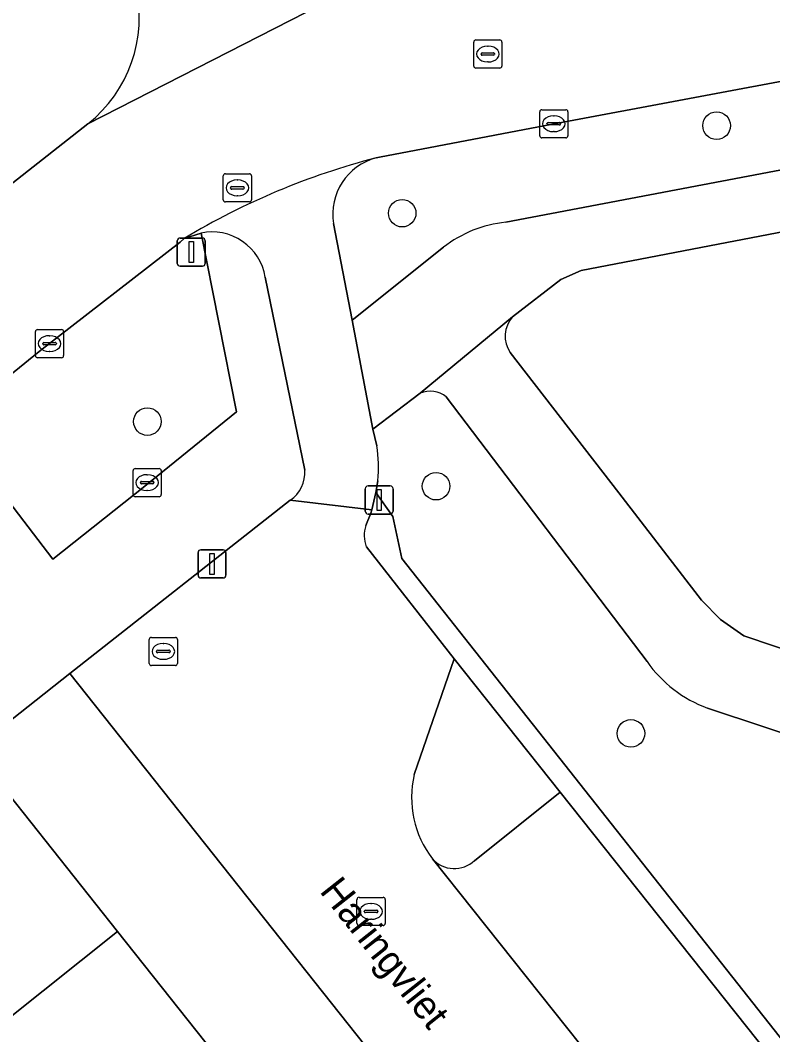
# Model space of a CAD drawing. Extents: x 157320 to 158835, y 386650 to 388491.
# Drawn here: x 157790.58 to 157817.3, y 387555.56 to 387591.57 of the extents above; entities that cross this region are included whole.
import ezdxf

# ---------------------------------------------------------------- set-up
doc = ezdxf.new("R2010")
doc.units = 0
for name, color, linetype in [('IMGEO_Boom', 7, 'Continuous'), ('IMGEO_Erf', 7, 'Continuous'), ('IMGEO_Fietspad_open', 7, 'Continuous'), ('IMGEO_Groenvoorziening', 7, 'Continuous'), ('IMGEO_Haag', 7, 'Continuous'), ('IMGEO_Kolk', 7, 'Continuous'), ('IMGEO_Lichtmast', 7, 'Continuous'), ('IMGEO_Openbare_ruimte_label', 7, 'Continuous'), ('IMGEO_Pand', 7, 'Continuous'), ('IMGEO_Parkeervlak_open', 7, 'Continuous'), ('IMGEO_Rijbaan_lokaal_open', 7, 'Continuous'), ('IMGEO_Rioolput', 7, 'Continuous'), ('IMGEO_Verkeersbordpaal', 7, 'Continuous'), ('IMGEO_Voetpad_open', 7, 'Continuous')]:
    doc.layers.add(name, color=color, linetype=linetype)

msp = doc.modelspace()

# ---------------------------------------------------------------- linework, layer by layer
at = {"layer": 'IMGEO_Boom'}
for centre in [(157815.311, 387587.834), (157804.146, 387584.726), (157795.097, 387577.329), (157805.348, 387575.035), (157812.269, 387566.26)]:
    msp.add_circle(centre, 0.489, dxfattribs=at)
at = {"layer": 'IMGEO_Erf'}
msp.add_lwpolyline([(157819.244, 387513.872), (157824.278, 387517.873), (157829.287, 387521.854), (157827.412, 387524.212), (157792.348, 387568.39), (157742.039, 387528.565), (157744.071, 387526.007), (157755.546, 387511.564), (157757.331, 387512.983), (157759.693, 387514.861), (157761.245, 387516.095), (157763.827, 387518.148), (157766.927, 387514.234), (157764.333, 387512.18), (157762.786, 387510.955), (157760.42, 387509.082), (157758.638, 387507.671), (157762.365, 387502.98), (157760.625, 387501.492), (157769.911, 387489.771), (157777.254, 387480.504), (157788.46, 387489.409), (157801.788, 387500), (157809.599, 387506.206)], close=True, dxfattribs=at)
msp.add_lwpolyline([(157790.193, 387564.082), (157794.04, 387559.231), (157797.776, 387554.523), (157801.506, 387549.824), (157805.243, 387545.115), (157808.973, 387540.415), (157812.709, 387535.708), (157816.434, 387531.015), (157820.17, 387526.308), (157824.005, 387521.476)], dxfattribs=at)
at = {"layer": 'IMGEO_Fietspad_open'}
for points in [[(157802.364, 387580.934), (157801.707, 387584.358)], [(157796.409, 387583.828), (157797.002, 387584.02)], [(157799.281, 387582.457), (157800.683, 387575.605)], [(157803.247, 387576.474), (157803.109, 387577.055), (157802.364, 387580.934)], [(157800.167, 387574.541), (157803.067, 387574.191), (157803.21, 387574.813), (157803.282, 387575.231)]]:
    msp.add_lwpolyline(points, dxfattribs=at)
for centre, radius, start, end in [((157809.551, 387562.076), 25.414, 104.4143, 121.1402), ((157803.747, 387584.69), 2.067, 104.6294, 189.2469), ((157797.398, 387582.154), 1.907, 9.1285, 101.9847), ((157798.269, 387575.712), 5.036, 354.5212, 8.7046), ((157799.549, 387575.498), 1.139, 302.8562, 5.4005)]:
    msp.add_arc(centre, radius, start, end, dxfattribs=at)
at = {"layer": 'IMGEO_Groenvoorziening'}
for points in [[(157855.571, 387595.37), (157853.29, 387595.423), (157850.039, 387595.554), (157837.996, 387593.239), (157823.694, 387590.55), (157809.483, 387587.888), (157803.34, 387586.71), (157803.225, 387586.69)], [(157807.829, 387584.407), (157850.167, 387592.453), (157852.578, 387592.383), (157859.012, 387592.198)], [(157851.966, 387590.314), (157850.473, 387590.372), (157810.507, 387582.691), (157809.777, 387582.375), (157808.063, 387581.05)], [(157801.707, 387584.358), (157802.364, 387580.934), (157805.612, 387583.516)], [(157807.981, 387579.78), (157811.843, 387574.802), (157814.778, 387570.995), (157815.455, 387570.305), (157816.278, 387569.719), (157822.851, 387567.506), (157840.293, 387561.638)], [(157804.787, 387578.332), (157803.109, 387577.055), (157803.247, 387576.474)], [(157812.842, 387568.808), (157805.71, 387578.212)], [(157803.282, 387575.231), (157803.21, 387574.813), (157803.815, 387573.954), (157804.139, 387572.463), (157834.85, 387533.597), (157834.837, 387533.856), (157834.867, 387534.06), (157835.108, 387535.724)], [(157804.139, 387572.463), (157803.815, 387573.954), (157803.21, 387574.813), (157803.067, 387574.191), (157803.031, 387574.082), (157802.855, 387573.642)], [(157802.873, 387572.88), (157805.996, 387568.908), (157809.751, 387564.168), (157817.15, 387554.871), (157822.119, 387548.629), (157829.406, 387539.401), (157829.466, 387539.329), (157834.833, 387532.936), (157834.863, 387533.34), (157834.85, 387533.597), (157804.139, 387572.463)], [(157805.996, 387568.908), (157804.575, 387564.795)], [(157806.713, 387561.742), (157809.751, 387564.168), (157805.996, 387568.908)], [(157837.415, 387559.73), (157814.982, 387567.159)]]:
    msp.add_lwpolyline(points, dxfattribs=at)
msp.add_lwpolyline([(157788.067, 387577.241), (157791.741, 387572.442), (157795.011, 387575.033), (157798.266, 387577.68), (157797.002, 387584.02), (157796.409, 387583.828), (157796.266, 387583.697), (157791.26, 387579.821)], close=True, dxfattribs=at)
for centre, radius, start, end in [((157803.747, 387584.69), 2.067, 104.6294, 189.2469), ((157808.256, 387580.141), 4.287, 95.7145, 128.0754), ((157808.838, 387580.362), 1.036, 138.4111, 214.2004), ((157805.145, 387577.476), 0.928, 52.5022, 112.6828), ((157798.269, 387575.712), 5.036, 354.5212, 8.7046), ((157803.897, 387573.285), 1.102, 161.1115, 201.5949), ((157816.566, 387571.427), 4.553, 215.1236, 249.6436), ((157808.032, 387563.977), 3.553, 166.6902, 217.5858), ((157805.998, 387562.51), 1.049, 221.8551, 312.9398)]:
    msp.add_arc(centre, radius, start, end, dxfattribs=at)
at = {"layer": 'IMGEO_Haag'}
for points in [[(157804.139, 387572.463), (157803.815, 387573.954), (157803.21, 387574.813), (157803.067, 387574.191), (157803.031, 387574.082), (157802.855, 387573.642)], [(157802.873, 387572.88), (157805.996, 387568.908), (157809.751, 387564.168), (157817.15, 387554.871), (157822.119, 387548.629), (157829.406, 387539.401), (157829.466, 387539.329), (157834.833, 387532.936), (157834.863, 387533.34), (157834.85, 387533.597), (157804.139, 387572.463)]]:
    msp.add_lwpolyline(points, dxfattribs=at)
msp.add_arc((157803.897, 387573.285), 1.102, 161.1115, 201.5949, dxfattribs=at)
at = {"layer": 'IMGEO_Kolk'}
for p, q in [((157809.029, 387587.475), (157809.029, 387588.327)), ((157809.104, 387588.401), (157809.956, 387588.401)), ((157809.517, 387588.181), (157809.542, 387588.181)), ((157810.03, 387588.327), (157810.03, 387587.475)), ((157809.288, 387587.895), (157809.288, 387587.907)), ((157809.726, 387587.858), (157809.328, 387587.858)), ((157809.331, 387587.944), (157809.729, 387587.944)), ((157809.772, 387587.907), (157809.772, 387587.895)), ((157809.956, 387587.401), (157809.104, 387587.401)), ((157809.54, 387587.621), (157809.515, 387587.621)), ((157791.123, 387579.671), (157791.123, 387580.523)), ((157791.198, 387580.597), (157792.05, 387580.597)), ((157792.124, 387580.523), (157792.124, 387579.671)), ((157791.611, 387580.377), (157791.636, 387580.377)), ((157791.382, 387580.091), (157791.382, 387580.103)), ((157791.82, 387580.054), (157791.422, 387580.054)), ((157791.425, 387580.14), (157791.823, 387580.14)), ((157791.634, 387579.817), (157791.609, 387579.817)), ((157791.866, 387580.103), (157791.866, 387580.091)), ((157792.05, 387579.597), (157791.198, 387579.597)), ((157794.589, 387574.737), (157794.589, 387575.589)), ((157794.664, 387575.663), (157795.516, 387575.663)), ((157795.59, 387575.589), (157795.59, 387574.737)), ((157794.848, 387575.157), (157794.848, 387575.169)), ((157795.286, 387575.12), (157794.888, 387575.12)), ((157794.891, 387575.206), (157795.289, 387575.206)), ((157795.077, 387575.443), (157795.102, 387575.443)), ((157795.332, 387575.169), (157795.332, 387575.157)), ((157795.1, 387574.883), (157795.075, 387574.883)), ((157795.516, 387574.663), (157794.664, 387574.663)), ((157795.165, 387568.743), (157795.165, 387569.595)), ((157795.24, 387569.669), (157796.092, 387569.669)), ((157795.653, 387569.449), (157795.678, 387569.449)), ((157796.166, 387569.595), (157796.166, 387568.743)), ((157795.424, 387569.163), (157795.424, 387569.175)), ((157795.862, 387569.126), (157795.464, 387569.126)), ((157795.467, 387569.212), (157795.865, 387569.212)), ((157795.908, 387569.175), (157795.908, 387569.163)), ((157796.092, 387568.669), (157795.24, 387568.669)), ((157795.676, 387568.889), (157795.651, 387568.889)), ((157802.541, 387559.514), (157802.541, 387560.366)), ((157802.616, 387560.44), (157803.468, 387560.44)), ((157803.542, 387560.366), (157803.542, 387559.514)), ((157803.029, 387560.22), (157803.054, 387560.22)), ((157802.8, 387559.934), (157802.8, 387559.946)), ((157803.238, 387559.897), (157802.84, 387559.897)), ((157802.843, 387559.983), (157803.241, 387559.983)), ((157803.052, 387559.66), (157803.027, 387559.66)), ((157803.284, 387559.946), (157803.284, 387559.934)), ((157803.468, 387559.44), (157802.616, 387559.44))]:
    msp.add_line(p, q, dxfattribs=at)
for points in [[(157809.029, 387587.475), (157809.029, 387588.327)], [(157809.104, 387588.401), (157809.956, 387588.401)], [(157810.03, 387588.327), (157810.03, 387587.475)], [(157809.956, 387587.401), (157809.104, 387587.401)], [(157791.123, 387579.671), (157791.123, 387580.523)], [(157791.198, 387580.597), (157792.05, 387580.597)], [(157792.124, 387580.523), (157792.124, 387579.671)], [(157792.05, 387579.597), (157791.198, 387579.597)], [(157794.589, 387574.737), (157794.589, 387575.589)], [(157794.664, 387575.663), (157795.516, 387575.663)], [(157795.59, 387575.589), (157795.59, 387574.737)], [(157795.516, 387574.663), (157794.664, 387574.663)], [(157795.165, 387568.743), (157795.165, 387569.595)], [(157795.24, 387569.669), (157796.092, 387569.669)], [(157796.166, 387569.595), (157796.166, 387568.743)], [(157796.092, 387568.669), (157795.24, 387568.669)], [(157802.541, 387559.514), (157802.541, 387560.366)], [(157802.616, 387560.44), (157803.468, 387560.44)], [(157803.542, 387560.366), (157803.542, 387559.514)], [(157803.468, 387559.44), (157802.616, 387559.44)]]:
    msp.add_lwpolyline(points, dxfattribs=at)
for centre, radius, start, end in [((157809.106, 387588.325), 0.0765, 91.552, 178.448), ((157809.106, 387588.325), 0.0765, 91.552, 178.448), ((157809.954, 387588.325), 0.0765, 1.552, 88.448), ((157809.954, 387588.325), 0.0765, 1.552, 88.448), ((157809.328, 387587.904), 0.0403, 85.8775, 175.7526), ((157809.325, 387587.894), 0.0366, 178.938, 274.7102), ((157809.729, 387587.901), 0.043, 264.8664, 352.4533), ((157809.733, 387587.906), 0.0386, 1.7309, 96.639), ((157809.106, 387587.477), 0.0765, 181.552, 268.448), ((157809.106, 387587.477), 0.0765, 181.552, 268.448), ((157809.954, 387587.477), 0.0765, 271.552, 358.448), ((157809.954, 387587.477), 0.0765, 271.552, 358.448), ((157791.2, 387580.521), 0.0765, 91.552, 178.448), ((157791.2, 387580.521), 0.0765, 91.552, 178.448), ((157792.048, 387580.521), 0.0765, 1.552, 88.448), ((157792.048, 387580.521), 0.0765, 1.552, 88.448), ((157791.422, 387580.1), 0.0403, 85.8775, 175.7526), ((157791.419, 387580.09), 0.0366, 178.938, 274.7102), ((157791.823, 387580.097), 0.043, 264.8664, 352.4533), ((157791.827, 387580.102), 0.0386, 1.7309, 96.639), ((157791.2, 387579.673), 0.0765, 181.552, 268.448), ((157791.2, 387579.673), 0.0765, 181.552, 268.448), ((157792.048, 387579.673), 0.0765, 271.552, 358.448), ((157792.048, 387579.673), 0.0765, 271.552, 358.448), ((157794.666, 387575.587), 0.0765, 91.552, 178.448), ((157794.666, 387575.587), 0.0765, 91.552, 178.448), ((157795.514, 387575.587), 0.0765, 1.552, 88.448), ((157795.514, 387575.587), 0.0765, 1.552, 88.448), ((157794.888, 387575.166), 0.0403, 85.8775, 175.7526), ((157794.885, 387575.156), 0.0366, 178.938, 274.7102), ((157795.289, 387575.163), 0.043, 264.8664, 352.4533), ((157795.293, 387575.168), 0.0386, 1.7309, 96.639), ((157794.666, 387574.739), 0.0765, 181.552, 268.448), ((157794.666, 387574.739), 0.0765, 181.552, 268.448), ((157795.514, 387574.739), 0.0765, 271.552, 358.448), ((157795.514, 387574.739), 0.0765, 271.552, 358.448), ((157795.242, 387569.593), 0.0765, 91.552, 178.448), ((157795.242, 387569.593), 0.0765, 91.552, 178.448), ((157796.09, 387569.593), 0.0765, 1.552, 88.448), ((157796.09, 387569.593), 0.0765, 1.552, 88.448), ((157795.464, 387569.172), 0.0403, 85.8775, 175.7526), ((157795.461, 387569.162), 0.0366, 178.938, 274.7102), ((157795.865, 387569.169), 0.043, 264.8664, 352.4533), ((157795.869, 387569.174), 0.0386, 1.7309, 96.639), ((157795.242, 387568.745), 0.0765, 181.552, 268.448), ((157795.242, 387568.745), 0.0765, 181.552, 268.448), ((157796.09, 387568.745), 0.0765, 271.552, 358.448), ((157796.09, 387568.745), 0.0765, 271.552, 358.448), ((157802.618, 387560.364), 0.0765, 91.552, 178.448), ((157802.618, 387560.364), 0.0765, 91.552, 178.448), ((157803.466, 387560.364), 0.0765, 1.552, 88.448), ((157803.466, 387560.364), 0.0765, 1.552, 88.448), ((157802.84, 387559.943), 0.0403, 85.8775, 175.7526), ((157802.837, 387559.933), 0.0366, 178.938, 274.7102), ((157803.241, 387559.94), 0.043, 264.8664, 352.4533), ((157803.245, 387559.945), 0.0386, 1.7309, 96.639), ((157802.618, 387559.516), 0.0765, 181.552, 268.448), ((157802.618, 387559.516), 0.0765, 181.552, 268.448), ((157803.466, 387559.516), 0.0765, 271.552, 358.448), ((157803.466, 387559.516), 0.0765, 271.552, 358.448)]:
    msp.add_arc(centre, radius, start, end, dxfattribs=at)
for centre, major_axis, ratio, start_param, end_param in [((157809.516, 387587.901), (-0.387, 0.002), 0.722429, 4.712389, 7.853982), ((157809.541, 387587.901), (-0.39, 0.002), 0.717154, 1.570796, 4.712389), ((157791.61, 387580.097), (-0.387, 0.002), 0.722429, 4.712389, 7.853982), ((157791.635, 387580.097), (-0.39, 0.002), 0.717154, 1.570796, 4.712389), ((157795.076, 387575.163), (-0.387, 0.002), 0.722429, 4.712389, 7.853982), ((157795.101, 387575.163), (-0.39, 0.002), 0.717154, 1.570796, 4.712389), ((157795.652, 387569.169), (-0.387, 0.002), 0.722429, 4.712389, 7.853982), ((157795.677, 387569.169), (-0.39, 0.002), 0.717154, 1.570796, 4.712389), ((157803.028, 387559.94), (-0.387, 0.002), 0.722429, 4.712389, 7.853982), ((157803.053, 387559.94), (-0.39, 0.002), 0.717154, 1.570796, 4.712389)]:
    msp.add_ellipse(centre, major_axis=major_axis, ratio=ratio, start_param=start_param, end_param=end_param, dxfattribs=at)
at = {"layer": 'IMGEO_Lichtmast'}
for p, q in [((157796.261, 387583.846), (157797.051, 387583.846)), ((157797.051, 387583.846), (157796.261, 387583.846)), ((157796.161, 387582.946), (157796.161, 387583.746)), ((157796.161, 387583.746), (157796.161, 387582.946)), ((157797.151, 387583.746), (157797.151, 387582.946)), ((157797.151, 387582.946), (157797.151, 387583.746)), ((157797.051, 387582.846), (157796.261, 387582.846)), ((157796.261, 387582.846), (157797.051, 387582.846)), ((157796.898, 387571.877), (157796.898, 387572.677)), ((157796.898, 387572.677), (157796.898, 387571.877)), ((157796.998, 387572.777), (157797.788, 387572.777)), ((157797.788, 387572.777), (157796.998, 387572.777)), ((157797.888, 387572.677), (157797.888, 387571.877)), ((157797.888, 387571.877), (157797.888, 387572.677)), ((157797.788, 387571.777), (157796.998, 387571.777)), ((157796.998, 387571.777), (157797.788, 387571.777))]:
    msp.add_line(p, q, dxfattribs=at)
for points in [[(157796.581, 387583.721), (157796.731, 387583.721), (157796.731, 387582.971), (157796.581, 387582.971), (157796.581, 387583.721)], [(157797.318, 387572.652), (157797.468, 387572.652), (157797.468, 387571.902), (157797.318, 387571.902), (157797.318, 387572.652)]]:
    msp.add_lwpolyline(points, dxfattribs=at)
for centre, start, end in [((157796.261, 387583.746), 90, 180), ((157796.261, 387583.746), 90, 180), ((157797.051, 387583.746), 0, 90), ((157797.051, 387583.746), 360, 90), ((157796.261, 387582.946), 180, 270), ((157796.261, 387582.946), 180, 270), ((157797.051, 387582.946), 270, 0), ((157797.051, 387582.946), 270, 0), ((157796.998, 387572.677), 90, 180), ((157796.998, 387572.677), 90, 180), ((157797.788, 387572.677), 0, 90), ((157797.788, 387572.677), 360, 90), ((157796.998, 387571.877), 180, 270), ((157796.998, 387571.877), 180, 270), ((157797.788, 387571.877), 270, 0), ((157797.788, 387571.877), 270, 0)]:
    msp.add_arc(centre, 0.1, start, end, dxfattribs=at)
at = {"layer": 'IMGEO_Pand'}
for points in [[(157790.193, 387564.082), (157789.41, 387563.46), (157788.788, 387564.244), (157785.78, 387561.857), (157786.402, 387561.074), (157783.574, 387558.83), (157785.795, 387556.03), (157783.461, 387554.172), (157785.008, 387552.222), (157785.097, 387552.11), (157787.431, 387553.968), (157787.453, 387553.986), (157794.04, 387559.231)], [(157791.179, 387549.284), (157797.776, 387554.523), (157794.04, 387559.231), (157787.453, 387553.986)]]:
    msp.add_lwpolyline(points, close=True, dxfattribs=at)
at = {"layer": 'IMGEO_Parkeervlak_open'}
for points in [[(157814.089, 387552.441), (157817.15, 387554.871), (157809.751, 387564.168), (157806.713, 387561.742)], [(157805.217, 387561.81), (157813.81, 387551.018)]]:
    msp.add_lwpolyline(points, dxfattribs=at)
msp.add_arc((157805.998, 387562.51), 1.049, 221.8551, 312.9398, dxfattribs=at)
at = {"layer": 'IMGEO_Rijbaan_lokaal_open'}
for points in [[(157847.531, 387601.774), (157838.502, 387600.061), (157823.212, 387597.114), (157808.967, 387594.489), (157804.065, 387593.562), (157792.988, 387587.904), (157790.324, 387585.8), (157762.143, 387563.549), (157762.145, 387563.532), (157753.185, 387556.476)], [(157792.988, 387587.904), (157804.065, 387593.562)], [(157803.225, 387586.69), (157803.34, 387586.71), (157809.483, 387587.888), (157823.694, 387590.55)], [(157761.225, 387556.351), (157761.883, 387556.651), (157762.696, 387557.144), (157764.379, 387558.484), (157766.892, 387560.528), (157769.833, 387562.834), (157776.23, 387567.88), (157781.696, 387572.263), (157786.283, 387575.865), (157788.067, 387577.241), (157791.26, 387579.821), (157796.266, 387583.697), (157796.409, 387583.828)], [(157802.855, 387573.642), (157803.031, 387574.082), (157803.067, 387574.191), (157800.167, 387574.541), (157792.348, 387568.39), (157827.412, 387524.212), (157829.287, 387521.854), (157830.517, 387520.307), (157835.189, 387524.078), (157832.986, 387526.787), (157826.156, 387535.484), (157817.616, 387546.205), (157813.81, 387551.018), (157805.217, 387561.81)], [(157804.575, 387564.795), (157805.996, 387568.908), (157802.873, 387572.88)]]:
    msp.add_lwpolyline(points, dxfattribs=at)
for centre, radius, start, end in [((157790.019, 387591.663), 4.79, 308.2999, 13.0209), ((157809.551, 387562.076), 25.414, 104.4143, 121.1402), ((157803.897, 387573.285), 1.102, 161.1115, 201.5949), ((157808.032, 387563.977), 3.553, 166.6902, 217.5858)]:
    msp.add_arc(centre, radius, start, end, dxfattribs=at)
at = {"layer": 'IMGEO_Rioolput'}
for p, q in [((157806.687, 387589.95), (157806.687, 387590.802)), ((157806.762, 387590.876), (157807.614, 387590.876)), ((157807.175, 387590.656), (157807.2, 387590.656)), ((157807.688, 387590.802), (157807.688, 387589.95)), ((157806.946, 387590.37), (157806.946, 387590.382)), ((157807.384, 387590.333), (157806.986, 387590.333)), ((157806.989, 387590.419), (157807.387, 387590.419)), ((157807.43, 387590.382), (157807.43, 387590.37)), ((157807.614, 387589.876), (157806.762, 387589.876)), ((157807.198, 387590.096), (157807.173, 387590.096)), ((157797.794, 387585.2), (157797.794, 387586.052)), ((157797.869, 387586.126), (157798.721, 387586.126)), ((157798.795, 387586.052), (157798.795, 387585.2)), ((157798.053, 387585.62), (157798.053, 387585.632)), ((157798.491, 387585.583), (157798.093, 387585.583)), ((157798.096, 387585.669), (157798.494, 387585.669)), ((157798.282, 387585.906), (157798.307, 387585.906)), ((157798.537, 387585.632), (157798.537, 387585.62)), ((157798.305, 387585.346), (157798.28, 387585.346)), ((157798.721, 387585.126), (157797.869, 387585.126))]:
    msp.add_line(p, q, dxfattribs=at)
for points in [[(157806.687, 387589.95), (157806.687, 387590.802)], [(157806.762, 387590.876), (157807.614, 387590.876)], [(157807.688, 387590.802), (157807.688, 387589.95)], [(157807.614, 387589.876), (157806.762, 387589.876)], [(157797.794, 387585.2), (157797.794, 387586.052)], [(157797.869, 387586.126), (157798.721, 387586.126)], [(157798.795, 387586.052), (157798.795, 387585.2)], [(157798.721, 387585.126), (157797.869, 387585.126)]]:
    msp.add_lwpolyline(points, dxfattribs=at)
for centre, radius, start, end in [((157806.764, 387590.8), 0.0765, 91.552, 178.448), ((157806.764, 387590.8), 0.0765, 91.552, 178.448), ((157807.612, 387590.8), 0.0765, 1.552, 88.448), ((157807.612, 387590.8), 0.0765, 1.552, 88.448), ((157806.986, 387590.379), 0.0403, 85.8775, 175.7526), ((157806.983, 387590.369), 0.0366, 178.938, 274.7102), ((157807.387, 387590.376), 0.043, 264.8664, 352.4533), ((157807.391, 387590.381), 0.0386, 1.7309, 96.639), ((157806.764, 387589.952), 0.0765, 181.552, 268.448), ((157806.764, 387589.952), 0.0765, 181.552, 268.448), ((157807.612, 387589.952), 0.0765, 271.552, 358.448), ((157807.612, 387589.952), 0.0765, 271.552, 358.448), ((157797.871, 387586.05), 0.0765, 91.552, 178.448), ((157797.871, 387586.05), 0.0765, 91.552, 178.448), ((157798.719, 387586.05), 0.0765, 1.552, 88.448), ((157798.719, 387586.05), 0.0765, 1.552, 88.448), ((157798.093, 387585.629), 0.0403, 85.8775, 175.7526), ((157798.09, 387585.619), 0.0366, 178.938, 274.7102), ((157798.494, 387585.626), 0.043, 264.8664, 352.4533), ((157798.498, 387585.631), 0.0386, 1.7309, 96.639), ((157797.871, 387585.202), 0.0765, 181.552, 268.448), ((157797.871, 387585.202), 0.0765, 181.552, 268.448), ((157798.719, 387585.202), 0.0765, 271.552, 358.448), ((157798.719, 387585.202), 0.0765, 271.552, 358.448)]:
    msp.add_arc(centre, radius, start, end, dxfattribs=at)
for centre, major_axis, ratio, start_param, end_param in [((157807.174, 387590.376), (-0.387, 0.002), 0.722429, 4.712389, 7.853982), ((157807.199, 387590.376), (-0.39, 0.002), 0.717154, 1.570796, 4.712389), ((157798.281, 387585.626), (-0.387, 0.002), 0.722429, 4.712389, 7.853982), ((157798.306, 387585.626), (-0.39, 0.002), 0.717154, 1.570796, 4.712389)]:
    msp.add_ellipse(centre, major_axis=major_axis, ratio=ratio, start_param=start_param, end_param=end_param, dxfattribs=at)
at = {"layer": 'IMGEO_Verkeersbordpaal'}
for p, q in [((157802.834, 387574.147), (157802.834, 387574.947)), ((157802.834, 387574.947), (157802.834, 387574.147)), ((157802.934, 387575.047), (157803.724, 387575.047)), ((157803.724, 387575.047), (157802.934, 387575.047)), ((157803.824, 387574.947), (157803.824, 387574.147)), ((157803.824, 387574.147), (157803.824, 387574.947)), ((157803.724, 387574.047), (157802.934, 387574.047)), ((157802.934, 387574.047), (157803.724, 387574.047))]:
    msp.add_line(p, q, dxfattribs=at)
msp.add_lwpolyline([(157803.254, 387574.922), (157803.404, 387574.922), (157803.404, 387574.172), (157803.254, 387574.172), (157803.254, 387574.922)], dxfattribs=at)
for centre, start, end in [((157802.934, 387574.947), 90, 180), ((157802.934, 387574.947), 90, 180), ((157803.724, 387574.947), 0, 90), ((157803.724, 387574.947), 360, 90), ((157802.934, 387574.147), 180, 270), ((157802.934, 387574.147), 180, 270), ((157803.724, 387574.147), 270, 0), ((157803.724, 387574.147), 270, 0)]:
    msp.add_arc(centre, 0.1, start, end, dxfattribs=at)
at = {"layer": 'IMGEO_Voetpad_open'}
for points in [[(157859.21, 387590.742), (157859.063, 387591.709), (157859.012, 387592.198), (157852.578, 387592.383), (157850.167, 387592.453), (157807.829, 387584.407)], [(157805.612, 387583.516), (157802.364, 387580.934), (157803.109, 387577.055), (157804.787, 387578.332), (157808.063, 387581.05), (157809.777, 387582.375), (157810.507, 387582.691), (157850.473, 387590.372), (157851.966, 387590.314)], [(157790.324, 387585.8), (157792.988, 387587.904)], [(157797.002, 387584.02), (157798.266, 387577.68), (157795.011, 387575.033), (157791.741, 387572.442), (157788.067, 387577.241)], [(157800.683, 387575.605), (157799.281, 387582.457)], [(157808.063, 387581.05), (157804.787, 387578.332)], [(157822.851, 387567.506), (157816.278, 387569.719), (157815.455, 387570.305), (157814.778, 387570.995), (157811.843, 387574.802), (157807.981, 387579.78)], [(157805.71, 387578.212), (157812.842, 387568.808)], [(157742.039, 387528.565), (157792.348, 387568.39), (157800.167, 387574.541)], [(157814.982, 387567.159), (157837.415, 387559.73)]]:
    msp.add_lwpolyline(points, dxfattribs=at)
for centre, radius, start, end in [((157790.019, 387591.663), 4.79, 308.2999, 13.0209), ((157808.256, 387580.141), 4.287, 95.7145, 128.0754), ((157797.398, 387582.154), 1.907, 9.1285, 101.9847), ((157808.838, 387580.362), 1.036, 138.4111, 214.2004), ((157805.145, 387577.476), 0.928, 52.5022, 112.6828), ((157799.549, 387575.498), 1.139, 302.8562, 5.4005), ((157816.566, 387571.427), 4.553, 215.1236, 249.6436)]:
    msp.add_arc(centre, radius, start, end, dxfattribs=at)

# ---------------------------------------------------------------- texts
at = {"layer": 'IMGEO_Openbare_ruimte_label'}
msp.add_text('Haringvliet', height=1, rotation=308.302, dxfattribs=at).set_placement((157801.186, 387560.651))

doc.saveas('drawing.dxf')
